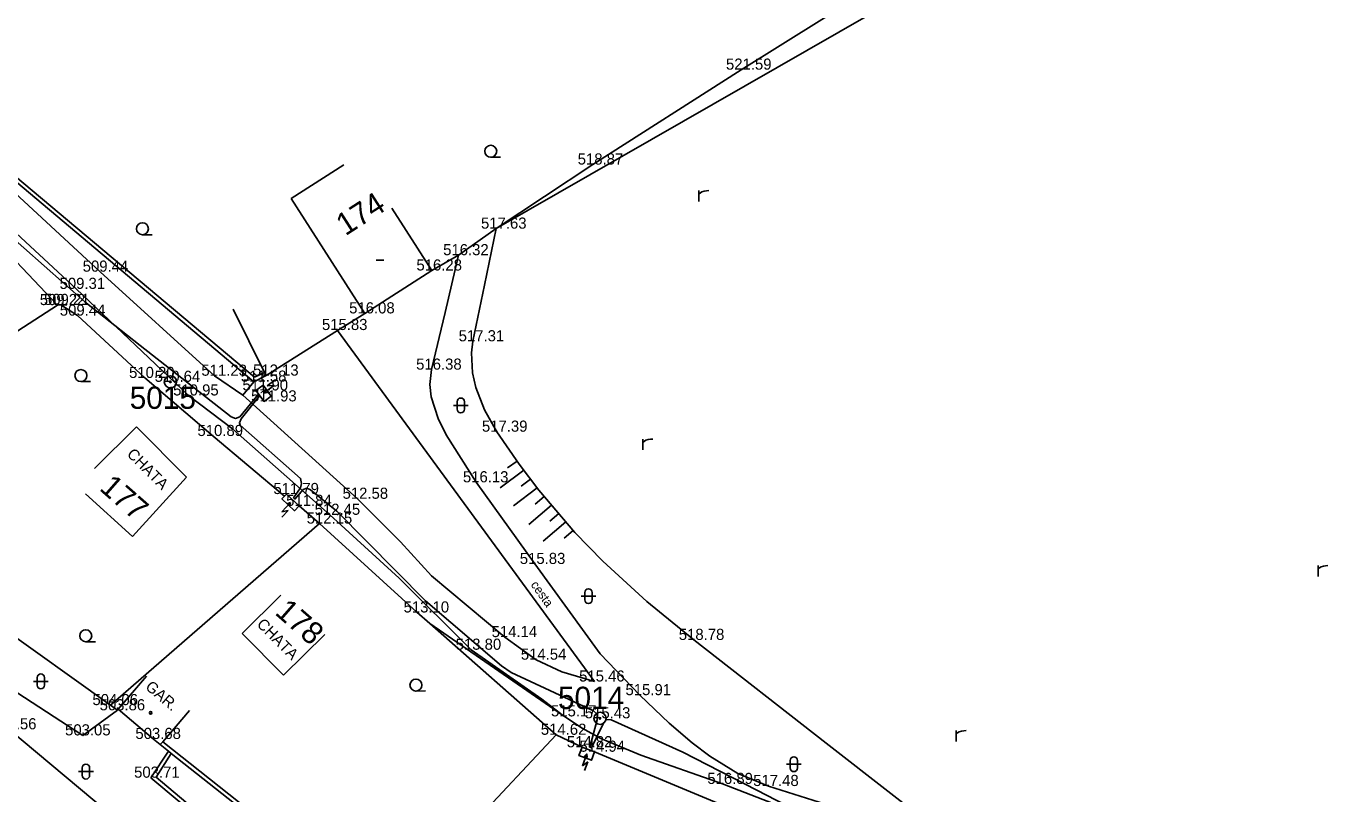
# Model space of a CAD drawing. Extents: x -668867 to -667827, y -1131943 to -1131019.
# Drawn here: x -668051.9 to -667964.2, y -1131701.6 to -1131649.9 of the extents above; entities that cross this region are included whole.
import ezdxf

# ---------------------------------------------------------------- set-up
doc = ezdxf.new("R2010")
doc.units = 0
for name, color, linetype in [('G_Bod_tecka', 7, 'Continuous'), ('G_Bod_vyska', 7, 'Continuous'), ('G_Bodove_pole', 7, 'Continuous'), ('G_Breh_Teren', 7, 'Continuous'), ('G_Budovy-znacky', 7, 'Continuous'), ('G_Budovy_Objekty', 7, 'Continuous'), ('G_Budovy_vstupy', 7, 'Continuous'), ('G_Cesty_Schody', 7, 'Continuous'), ('G_Cisla_orientacni', 7, 'Continuous'), ('G_Plochy_zpevnene', 7, 'Continuous'), ('G_Ploty', 7, 'Continuous'), ('G_Ploty_vstupy', 7, 'Continuous'), ('G_Popisy_objektu', 7, 'Continuous'), ('G_Popisy_povrchu', 7, 'Continuous'), ('G_Poznamky_odkaz', 7, 'Continuous'), ('G_Site-Rozvadece', 7, 'Continuous'), ('G_Vyskove_srafy', 7, 'Continuous'), ('G_Z_ELsilove_podz_kotovane', 7, 'Continuous'), ('G_Zelen-okraj', 7, 'Continuous'), ('G_Zelen-Znacky', 7, 'Continuous')]:
    doc.layers.add(name, color=color, linetype=linetype)

msp = doc.modelspace()

# ---------------------------------------------------------------- linework, layer by layer
at = {"layer": 'G_Bod_tecka'}
for p, q in [((-668003.77, -1131652.83), (-668003.77, -1131652.83)), ((-668013.76, -1131659.22), (-668013.76, -1131659.22)), ((-668020.27, -1131663.54), (-668020.27, -1131663.54)), ((-668022.82, -1131665.33), (-668022.82, -1131665.33)), ((-668046.95, -1131666.44), (-668046.95, -1131666.44)), ((-668024.61, -1131666.36), (-668024.61, -1131666.36)), ((-668048.56, -1131667.6), (-668048.56, -1131667.6)), ((-668049.83, -1131668.69), (-668049.83, -1131668.69)), ((-668049.61, -1131668.68), (-668049.61, -1131668.68)), ((-668048.48, -1131669.4), (-668048.48, -1131669.4)), ((-668029.12, -1131669.25), (-668029.12, -1131669.25)), ((-668030.99, -1131670.37), (-668030.99, -1131670.37)), ((-668021.84, -1131671.13), (-668021.84, -1131671.13)), ((-668043.94, -1131673.6), (-668043.94, -1131673.6)), ((-668039.25, -1131673.45), (-668039.25, -1131673.45)), ((-668035.78, -1131673.44), (-668035.78, -1131673.44)), ((-668024.63, -1131673.04), (-668024.63, -1131673.04)), ((-668042.22, -1131673.86), (-668042.22, -1131673.86)), ((-668036.59, -1131673.85), (-668036.59, -1131673.85)), ((-668036.46, -1131674.44), (-668036.46, -1131674.44)), ((-668040.99, -1131674.78), (-668040.99, -1131674.78)), ((-668035.91, -1131675.18), (-668035.91, -1131675.18)), ((-668039.35, -1131677.51), (-668039.35, -1131677.51)), ((-668020.22, -1131677.22), (-668020.22, -1131677.22)), ((-668034.41, -1131681.42), (-668034.41, -1131681.42)), ((-668021.62, -1131680.63), (-668021.62, -1131680.63)), ((-668033.54, -1131682.22), (-668033.54, -1131682.22)), ((-668029.61, -1131681.74), (-668029.61, -1131681.74)), ((-668031.48, -1131682.82), (-668031.48, -1131682.82)), ((-668032.17, -1131683.41), (-668032.17, -1131683.41)), ((-668017.67, -1131686.13), (-668017.67, -1131686.13)), ((-668025.61, -1131689.4), (-668025.61, -1131689.4)), ((-668019.7, -1131691.06), (-668019.7, -1131691.06)), ((-668021.96, -1131691.91), (-668021.96, -1131691.91)), ((-668006.96, -1131691.25), (-668006.96, -1131691.25)), ((-668017.59, -1131692.58), (-668017.59, -1131692.58)), ((-668013.65, -1131694.05), (-668013.65, -1131694.05)), ((-668010.6, -1131694.97), (-668010.6, -1131694.97)), ((-668046.26, -1131695.64), (-668046.26, -1131695.64)), ((-668045.79, -1131695.99), (-668045.79, -1131695.99)), ((-668015.7, -1131696.4), (-668015.7, -1131696.4)), ((-668013.28, -1131696.53), (-668013.28, -1131696.53)), ((-668048.11, -1131697.68), (-668048.11, -1131697.68)), ((-668043.38, -1131697.92), (-668043.38, -1131697.92)), ((-668016.24, -1131697.64), (-668016.24, -1131697.64)), ((-668014.49, -1131698.48), (-668014.49, -1131698.48)), ((-668013.65, -1131698.78), (-668013.65, -1131698.78)), ((-668043.54, -1131700.53), (-668043.54, -1131700.53)), ((-668005.02, -1131700.95), (-668005.02, -1131700.95)), ((-668001.94, -1131701.09), (-668001.94, -1131701.09))]:
    msp.add_line(p, q, dxfattribs=at)
at = {"layer": 'G_Bodove_pole'}
for centre, radius in [((-668042.22, -1131673.86), 0.412), ((-668042.22, -1131673.86), 0.05), ((-668013.28, -1131696.53), 0.412), ((-668013.28, -1131696.53), 0.05)]:
    msp.add_circle(centre, radius, dxfattribs=at)
at = {"layer": 'G_Breh_Teren'}
for p, q in [((-667989.58, -1131645.93), (-668020.27, -1131663.54)), ((-668024.75, -1131690.15), (-668015.74, -1131696.36))]:
    msp.add_line(p, q, dxfattribs=at)
msp.add_lwpolyline([(-668020.27, -1131663.54), (-668021.05, -1131667.34), (-668021.84, -1131671.13), (-668021.94, -1131671.9), (-668021.88, -1131673.25), (-668021.65, -1131674.25), (-668021.06, -1131675.74), (-668020.22, -1131677.22), (-668018.73, -1131679.4), (-668017.4, -1131681.16), (-668014.98, -1131684), (-668013.1, -1131685.94), (-668010.13, -1131688.66), (-668006.96, -1131691.25), (-667998.05, -1131698.2), (-667989.14, -1131705.14)], dxfattribs=at)
at = {"layer": 'G_Budovy-znacky'}
msp.add_line((-668028.35, -1131665.67), (-668027.85, -1131665.67), dxfattribs=at)
msp.add_circle((-668043.55, -1131696.16), 0.0875, dxfattribs=at)
at = {"layer": 'G_Budovy_Objekty'}
for p, q in [((-668030.53, -1131659.24), (-668034.08, -1131661.51)), ((-668034.08, -1131661.51), (-668029.12, -1131669.25)), ((-668027.31, -1131662.15), (-668024.61, -1131666.36)), ((-668029.12, -1131669.25), (-668024.61, -1131666.36)), ((-668047.33, -1131679.7), (-668044.51, -1131676.89)), ((-668044.51, -1131676.89), (-668041.14, -1131680.28)), ((-668044.77, -1131684.28), (-668041.14, -1131680.28)), ((-668047.93, -1131681.41), (-668044.77, -1131684.28)), ((-668034.77, -1131688.24), (-668037.38, -1131690.81)), ((-668031.82, -1131690.89), (-668034.6, -1131693.63)), ((-668043.84, -1131693.7), (-668045.73, -1131695.91)), ((-668045.73, -1131695.91), (-668045.28, -1131696.3)), ((-668040.94, -1131696), (-668042.74, -1131698.11)), ((-668043.36, -1131697.94), (-668042.91, -1131698.3)), ((-668042.74, -1131698.11), (-668042.91, -1131698.3))]:
    msp.add_line(p, q, dxfattribs=at)
msp.add_lwpolyline([(-668037.38, -1131690.81), (-668034.6, -1131693.63)], dxfattribs=at)
at = {"layer": 'G_Budovy_vstupy'}
msp.add_line((-668045.28, -1131696.3), (-668043.36, -1131697.94), dxfattribs=at)
at = {"layer": 'G_Cesty_Schody'}
for p, q in [((-668030.96, -1131670.41), (-668013.65, -1131694.05)), ((-668037.35, -1131674.76), (-668039.25, -1131673.45)), ((-668048.11, -1131697.68), (-668045.79, -1131695.99)), ((-668053.11, -1131697.27), (-668040.07, -1131708.15))]:
    msp.add_line(p, q, dxfattribs=at)
for points in [[(-668085.33, -1131630.41), (-668079.12, -1131635.21), (-668074.87, -1131638.58), (-668064.4, -1131649.1), (-668058.45, -1131655.83), (-668046.95, -1131666.44), (-668039.25, -1131673.45)], [(-668112.94, -1131630.72), (-668098.72, -1131631.7), (-668090.21, -1131631.91), (-668086.93, -1131632.85), (-668081.09, -1131636.44), (-668077.33, -1131639.02), (-668065.65, -1131650.83), (-668059.74, -1131657.25), (-668048.56, -1131667.6), (-668040.99, -1131674.78)], [(-668099.03, -1131652.28), (-668086.7, -1131668.02), (-668083.61, -1131671.58), (-668080.2, -1131674.84), (-668075.4, -1131678.79), (-668070.42, -1131682.48), (-668062.53, -1131688.1), (-668054.52, -1131693.53), (-668048.11, -1131697.68)], [(-668022.82, -1131665.33), (-668023.72, -1131669.18), (-668024.63, -1131673.04), (-668024.74, -1131674.03), (-668024.66, -1131674.88), (-668024.19, -1131676.34), (-668023.64, -1131677.42), (-668021.62, -1131680.63), (-668017.67, -1131686.13), (-668013.28, -1131692.19), (-668010.6, -1131694.97), (-668008.62, -1131696.85), (-668007.08, -1131698.18), (-668005.88, -1131699.08), (-668003.99, -1131700.24), (-668001.94, -1131701.09), (-667995.52, -1131703.12), (-667989.14, -1131705.14)], [(-668015.74, -1131696.36), (-668017.19, -1131695.23), (-668021.96, -1131691.91), (-668026.82, -1131687.09), (-668031.48, -1131682.82), (-668038.04, -1131677.03), (-668040.99, -1131674.78)], [(-668037.35, -1131674.76), (-668036.9, -1131675.17), (-668029.61, -1131681.74), (-668026.73, -1131684.64), (-668024.64, -1131686.92), (-668019.7, -1131691.06), (-668017.59, -1131692.58), (-668015.85, -1131693.39), (-668013.65, -1131694.05)], [(-667983.39, -1131709.45), (-667987.32, -1131706.97), (-667996.99, -1131704.06), (-668005.02, -1131700.95), (-668010.54, -1131699.01), (-668013.22, -1131697.89), (-668014.49, -1131697.2), (-668015.74, -1131696.36)]]:
    msp.add_lwpolyline(points, dxfattribs=at)
at = {"layer": 'G_Plochy_zpevnene'}
for p, q in [((-668042.35, -1131698.74), (-668043.54, -1131700.53)), ((-668043.19, -1131700.5), (-668042.16, -1131698.9)), ((-668043.54, -1131700.53), (-668035.4, -1131707.33)), ((-668035.24, -1131707.14), (-668043.19, -1131700.5))]:
    msp.add_line(p, q, dxfattribs=at)
at = {"layer": 'G_Ploty'}
for p, q in [((-668036.55, -1131673.55), (-668054.36, -1131658.6)), ((-668054.52, -1131658.78), (-668036.59, -1131673.85)), ((-668020.27, -1131663.54), (-668022.82, -1131665.33)), ((-668037.99, -1131668.96), (-668035.89, -1131673.22)), ((-668029.12, -1131669.25), (-668030.96, -1131670.41)), ((-668030.96, -1131670.41), (-668035.78, -1131673.44)), ((-668036.59, -1131673.85), (-668035.78, -1131673.44)), ((-668035.89, -1131673.22), (-668036.55, -1131673.55)), ((-668035.89, -1131673.22), (-668035.78, -1131673.44)), ((-668039.35, -1131677.51), (-668034.54, -1131681.57)), ((-668033.54, -1131682.22), (-668032.17, -1131683.41)), ((-668032.17, -1131683.41), (-668046.26, -1131695.64)), ((-668032.17, -1131683.41), (-668025.63, -1131689.38)), ((-668046.26, -1131695.64), (-668060.64, -1131685.36)), ((-668024.75, -1131690.15), (-668016.24, -1131697.64)), ((-668045.79, -1131695.99), (-668046.26, -1131695.64)), ((-668045.73, -1131695.91), (-668045.79, -1131695.99)), ((-668030.43, -1131707.85), (-668042.74, -1131698.11)), ((-668016.24, -1131697.64), (-668027.89, -1131710.08)), ((-668016.24, -1131697.64), (-668014.49, -1131698.48)), ((-668042.91, -1131698.3), (-668042.35, -1131698.74)), ((-668042.35, -1131698.74), (-668042.16, -1131698.9)), ((-668042.16, -1131698.9), (-668030.58, -1131708.04)), ((-668013.65, -1131698.78), (-667997.32, -1131705.58))]:
    msp.add_line(p, q, dxfattribs=at)
for points in [[(-668072.28, -1131644.99), (-668066.41, -1131651.43), (-668060.13, -1131657.82), (-668049.83, -1131668.69), (-668049.61, -1131668.68)], [(-667992.73, -1131645.92), (-668003.77, -1131652.83), (-668013.76, -1131659.22), (-668020.27, -1131663.54)], [(-668049.83, -1131668.69), (-668062.82, -1131677.09), (-668067.33, -1131680.4)], [(-668048.48, -1131669.4), (-668043.94, -1131673.6), (-668039.35, -1131677.51)]]:
    msp.add_lwpolyline(points, dxfattribs=at)
at = {"layer": 'G_Ploty_vstupy'}
for p, q in [((-668024.61, -1131666.36), (-668022.82, -1131665.33)), ((-668048.48, -1131669.4), (-668049.61, -1131668.68)), ((-668024.75, -1131690.15), (-668025.63, -1131689.38))]:
    msp.add_line(p, q, dxfattribs=at)
at = {"layer": 'G_Site-Rozvadece'}
for p, q in [((-668035.241, -1131674.103), (-668035.94, -1131674.629)), ((-668035.81, -1131674.394), (-668035.94, -1131674.629)), ((-668035.191, -1131673.752), (-668035.691, -1131674.129)), ((-668035.691, -1131674.129), (-668035.241, -1131674.103)), ((-668035.94, -1131674.629), (-668035.678, -1131674.57)), ((-668034.724, -1131682.623), (-668034.13, -1131681.98)), ((-668034.13, -1131681.98), (-668034.377, -1131682.085)), ((-668034.215, -1131682.235), (-668034.13, -1131681.98)), ((-668034.286, -1131682.517), (-668034.724, -1131682.623)), ((-668034.71, -1131682.977), (-668034.286, -1131682.517)), ((-668014.468, -1131699.734), (-668014.17, -1131698.911)), ((-668014.17, -1131698.911), (-668014.357, -1131699.104)), ((-668014.15, -1131699.179), (-668014.17, -1131698.911)), ((-668014.105, -1131699.466), (-668014.468, -1131699.734)), ((-668014.318, -1131700.055), (-668014.105, -1131699.466))]:
    msp.add_line(p, q, dxfattribs=at)
for points in [[(-668035.98, -1131674.08), (-668036.46, -1131674.44), (-668035.91, -1131675.18), (-668035.43, -1131674.82)], [(-668033.54, -1131682.22), (-668034.41, -1131681.42), (-668034.54, -1131681.57), (-668034.71, -1131681.75), (-668033.85, -1131682.54)], [(-668014.49, -1131698.48), (-668014.7, -1131699.04), (-668013.85, -1131699.35), (-668013.65, -1131698.78)]]:
    msp.add_lwpolyline(points, close=True, dxfattribs=at)
at = {"layer": 'G_Vyskove_srafy'}
for p, q in [((-668018.86, -1131679.21), (-668019.52, -1131679.66)), ((-668018.42, -1131679.81), (-668020.01, -1131681.01)), ((-668017.96, -1131680.41), (-668018.6, -1131680.89)), ((-668017.51, -1131681.01), (-668019.11, -1131682.21)), ((-668016.55, -1131682.16), (-668018.07, -1131683.46)), ((-668017.04, -1131681.59), (-668017.65, -1131682.11)), ((-668016.06, -1131682.73), (-668016.67, -1131683.25)), ((-668015.58, -1131683.3), (-668017.1, -1131684.6)), ((-668015.09, -1131683.87), (-668015.7, -1131684.39))]:
    msp.add_line(p, q, dxfattribs=at)
at = {"layer": 'G_Z_ELsilove_podz_kotovane'}
msp.add_lwpolyline([(-668053.472, -1131663.616), (-668047.992, -1131668.476), (-668044.246, -1131671.417), (-668038.131, -1131676.226), (-668037.825, -1131676.321), (-668037.551, -1131676.228), (-668036.307, -1131674.721), (-668036.264, -1131674.763), (-668036.22, -1131674.804), (-668037.448, -1131676.352), (-668037.575, -1131676.621), (-668037.516, -1131676.79), (-668033.451, -1131680.363), (-668033.388, -1131680.698), (-668033.448, -1131680.998), (-668033.917, -1131681.679), (-668033.878, -1131681.725), (-668033.83, -1131681.762), (-668033.271, -1131681.104), (-668033.022, -1131681.023), (-668032.773, -1131681.13), (-668031.006, -1131682.562), (-668025.026, -1131688.611), (-668019.92, -1131692.998), (-668019.269, -1131693.435), (-668013.728, -1131696.031), (-668013.472, -1131696.239), (-668013.466, -1131696.634), (-668013.96, -1131698.473), (-668013.904, -1131698.493), (-668013.847, -1131698.51), (-668013.028, -1131696.81), (-668012.819, -1131696.599), (-668012.517, -1131696.632), (-668007.701, -1131698.813), (-668002.714, -1131701.366), (-667996.852, -1131704.394)], dxfattribs=at)
at = {"layer": 'G_Zelen-okraj'}
msp.add_line((-668037.35, -1131674.76), (-668036.59, -1131673.85), dxfattribs=at)
at = {"layer": 'G_Zelen-Znacky'}
for p, q in [((-668020.642, -1131658.73), (-668019.992, -1131658.727)), ((-668006.62, -1131661.711), (-668006.62, -1131660.979)), ((-668044.102, -1131663.95), (-668043.452, -1131663.947)), ((-668048.252, -1131673.84), (-668047.602, -1131673.837)), ((-668022.91, -1131675.7), (-668022.91, -1131675.2)), ((-668022.41, -1131675.7), (-668022.41, -1131675.2)), ((-668022.16, -1131675.45), (-668023.16, -1131675.45)), ((-668010.39, -1131678.451), (-668010.39, -1131677.719)), ((-668013.56, -1131688.3), (-668014.56, -1131688.3)), ((-668014.31, -1131688.55), (-668014.31, -1131688.05)), ((-668013.81, -1131688.55), (-668013.81, -1131688.05)), ((-668047.922, -1131691.37), (-668047.272, -1131691.367)), ((-668050.45, -1131694.04), (-668051.45, -1131694.04)), ((-668051.2, -1131694.29), (-668051.2, -1131693.79)), ((-668050.7, -1131694.29), (-668050.7, -1131693.79)), ((-668025.682, -1131694.69), (-668025.032, -1131694.687)), ((-667989.29, -1131698.091), (-667989.29, -1131697.359)), ((-668048.16, -1131700.37), (-668048.16, -1131699.87)), ((-668047.66, -1131700.37), (-668047.66, -1131699.87)), ((-667999.72, -1131699.62), (-668000.72, -1131699.62)), ((-668000.47, -1131699.87), (-668000.47, -1131699.37)), ((-667999.97, -1131699.87), (-667999.97, -1131699.37)), ((-668047.41, -1131700.12), (-668048.41, -1131700.12))]:
    msp.add_line(p, q, dxfattribs=at)
for points in [[(-668006.62, -1131661.215), (-668006.518, -1131661.12), (-668006.415, -1131661.057), (-668006.258, -1131661.01), (-668006.108, -1131660.987), (-668005.951, -1131660.979)], [(-668010.39, -1131677.955), (-668010.288, -1131677.86), (-668010.185, -1131677.797), (-668010.028, -1131677.75), (-668009.878, -1131677.727), (-668009.721, -1131677.719)], [(-667964.91, -1131686.971), (-667964.91, -1131686.239)], [(-667964.91, -1131686.475), (-667964.808, -1131686.38), (-667964.705, -1131686.317), (-667964.548, -1131686.27), (-667964.398, -1131686.247), (-667964.241, -1131686.239)], [(-667989.29, -1131697.595), (-667989.188, -1131697.5), (-667989.085, -1131697.437), (-667988.928, -1131697.39), (-667988.778, -1131697.367), (-667988.621, -1131697.359)]]:
    msp.add_lwpolyline(points, dxfattribs=at)
for centre in [(-668020.642, -1131658.327), (-668044.101, -1131663.547), (-668048.252, -1131673.437), (-668047.922, -1131690.967), (-668025.682, -1131694.287)]:
    msp.add_circle(centre, 0.403, dxfattribs=at)
for centre, start, end in [((-668022.66, -1131675.2), 0, 180), ((-668022.66, -1131675.7), 180, 0), ((-668014.06, -1131688.05), 0, 180), ((-668014.06, -1131688.55), 180, 0), ((-668050.949, -1131693.789), 0, 180), ((-668050.949, -1131694.289), 180, 0), ((-668047.909, -1131699.869), 0, 180), ((-668000.22, -1131699.37), 0, 180), ((-668000.22, -1131699.87), 180, 0), ((-668047.909, -1131700.369), 180, 0)]:
    msp.add_arc(centre, 0.25, start, end, dxfattribs=at)

# ---------------------------------------------------------------- texts
at = {"layer": 'G_Bod_vyska'}
for s, p in [('521.59', (-668004.794, -1131652.83)), ('518.87', (-668014.782, -1131659.22)), ('517.63', (-668021.296, -1131663.54)), ('516.32', (-668023.846, -1131665.33)), ('509.44', (-668048.128, -1131666.44)), ('516.28', (-668025.646, -1131666.36)), ('509.31', (-668049.686, -1131667.6)), ('509.22', (-668051.018, -1131668.69)), ('509.21', (-668050.736, -1131668.68)), ('509.44', (-668049.668, -1131669.4)), ('516.08', (-668030.178, -1131669.25)), ('515.83', (-668032.012, -1131670.37)), ('517.31', (-668022.801, -1131671.13)), ('511.23', (-668040.131, -1131673.45)), ('512.13', (-668036.651, -1131673.44)), ('516.38', (-668025.666, -1131673.04)), ('510.20', (-668045.006, -1131673.6)), ('510.64', (-668043.278, -1131673.86)), ('511.58', (-668037.471, -1131673.85)), ('510.95', (-668042.036, -1131674.78)), ('511.90', (-668037.364, -1131674.44)), ('511.93', (-668036.783, -1131675.18)), ('510.89', (-668040.396, -1131677.51)), ('517.39', (-668021.234, -1131677.22)), ('516.13', (-668022.514, -1131680.63)), ('511.79', (-668035.283, -1131681.42)), ('511.84', (-668034.421, -1131682.22)), ('512.58', (-668030.622, -1131681.74)), ('512.45', (-668032.502, -1131682.82)), ('512.15', (-668033.041, -1131683.41)), ('515.83', (-668018.682, -1131686.13)), ('513.10', (-668026.512, -1131689.4)), ('514.14', (-668020.581, -1131691.06)), ('518.78', (-668007.972, -1131691.25)), ('513.80', (-668023.004, -1131691.91)), ('514.54', (-668018.612, -1131692.58)), ('515.46', (-668014.686, -1131694.05)), ('515.91', (-668011.563, -1131694.97)), ('504.06', (-668047.471, -1131695.64)), ('503.86', (-668046.989, -1131695.99)), ('515.17', (-668016.581, -1131696.4)), ('515.43', (-668014.302, -1131696.53)), ('502.56', (-668054.309, -1131697.27)), ('503.05', (-668049.317, -1131697.68)), ('503.68', (-668044.579, -1131697.92)), ('514.62', (-668017.266, -1131697.64)), ('514.82', (-668015.512, -1131698.48)), ('514.94', (-668014.664, -1131698.78)), ('503.71', (-668044.664, -1131700.53)), ('516.89', (-668006.048, -1131700.95)), ('517.48', (-668002.962, -1131701.09))]:
    msp.add_text(s, height=0.75, dxfattribs=at).set_placement(p)
at = {"layer": 'G_Bodove_pole'}
for s, p in [('5015', (-668044.962, -1131675.68)), ('5014', (-668016.112, -1131695.9))]:
    msp.add_text(s, height=1.5, dxfattribs=at).set_placement(p)
at = {"layer": 'G_Cisla_orientacni'}
for s, rotation, p in [('174', 32.69668, (-668030.432, -1131664.061)), ('177', 318.68, (-668047.067, -1131681.107)), ('178', 318.68, (-668035.247, -1131689.477))]:
    msp.add_text(s, height=1.5, rotation=rotation, dxfattribs=at).set_placement(p)
at = {"layer": 'G_Popisy_objektu'}
msp.add_text('GAR.', height=0.75, rotation=319.43287, dxfattribs=at).set_placement((-668043.962, -1131694.496))
at = {"layer": 'G_Popisy_povrchu'}
msp.add_text('cesta', height=0.6, rotation=305.31968, dxfattribs=at).set_placement((-668017.976, -1131687.532))
at = {"layer": 'G_Poznamky_odkaz'}
for p in [(-668045.2, -1131678.783), (-668036.45, -1131690.243)]:
    msp.add_text('CHATA', height=0.75, rotation=314.82172, dxfattribs=at).set_placement(p)

doc.saveas('drawing.dxf')
